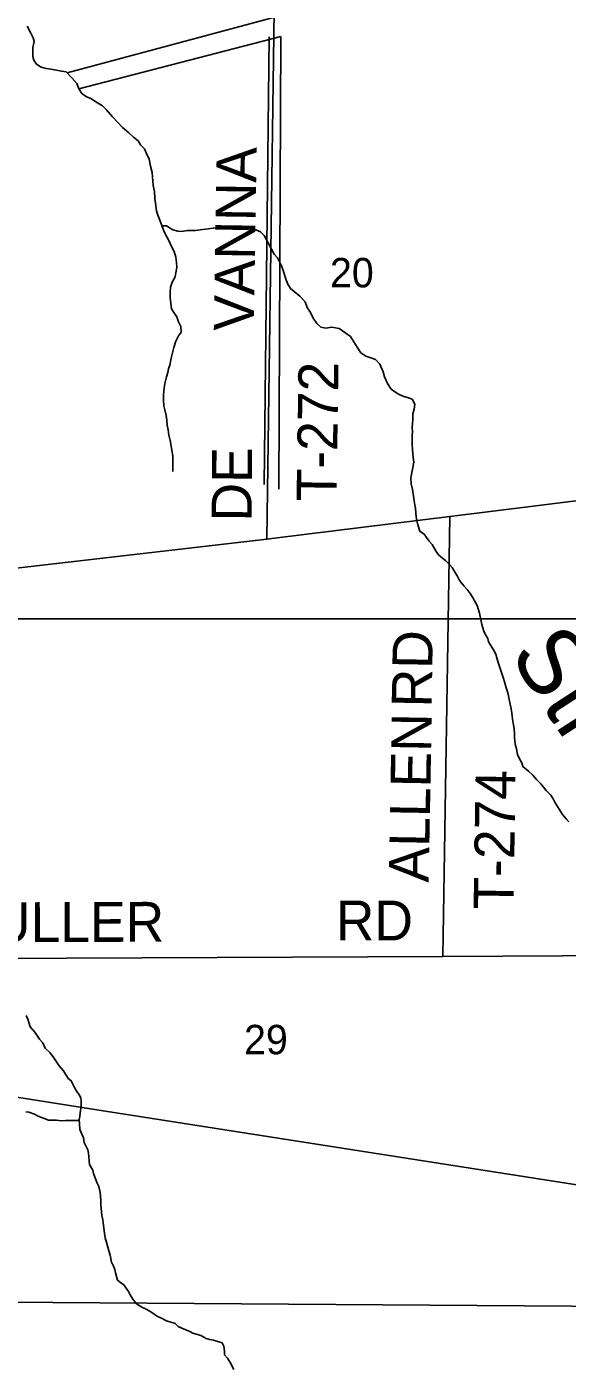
# Model space of a CAD drawing. Extents: x 1588073 to 2013523, y 1090242 to 1357120.
# Drawn here: x 1849697 to 1853753, y 1223082 to 1233146 of the extents above; entities that cross this region are included whole.
import ezdxf

# ---------------------------------------------------------------- set-up
doc = ezdxf.new("R2010")
doc.units = 0
for name, color, linetype in [('GM_X_Interstate_Route', 7, 'Continuous'), ('GM_X_Minor_River', 7, 'Continuous'), ('GM_X_Minor_River_Text', 7, 'Continuous'), ('GM_X_Section', 7, 'Continuous'), ('GM_X_Section_Text', 7, 'Continuous'), ('GM_X_State_Route', 7, 'Continuous'), ('GM_X_Township_Road', 7, 'Continuous'), ('GM_X_Township_Road_Text', 7, 'Continuous')]:
    doc.layers.add(name, color=color, linetype=linetype)

msp = doc.modelspace()

# ---------------------------------------------------------------- linework, layer by layer
at = {"layer": 'GM_X_Interstate_Route'}
msp.add_lwpolyline([(1841098, 1228038), (1841332, 1227957), (1841584, 1227876), (1842884, 1227435), (1843133, 1227350), (1843672, 1227170), (1843934, 1227084), (1844383, 1226925), (1844677, 1226810), (1844858, 1226738), (1844970, 1226689), (1845260, 1226559), (1846118, 1226154), (1846502, 1225974), (1846992, 1225774), (1847538, 1225582), (1847787, 1225501), (1848246, 1225375), (1848392, 1225337), (1848857, 1225234), (1849384, 1225139), (1849541, 1225117), (1850303, 1224995), (1853825, 1224444)], dxfattribs=at)
at = {"layer": 'GM_X_Minor_River'}
for p, q in [((1850000, 1232800), (1853599, 1233768)), ((1850088, 1232679), (1851603, 1233072)), ((1851479, 1229706), (1851516, 1233070)), ((1851603, 1233072), (1851589, 1229671)), ((1851603, 1233072), (1851603, 1233072))]:
    msp.add_line(p, q, dxfattribs=at)
for points in [[(1849700, 1233149), (1849726, 1233097), (1849743, 1233063), (1849751, 1233035), (1849741, 1232989), (1849741, 1232923), (1849748, 1232895), (1849768, 1232865), (1849804, 1232841), (1849842, 1232831), (1849878, 1232827), (1849906, 1232821), (1849958, 1232811), (1849992, 1232807), (1850035, 1232761), (1850073, 1232719), (1850087, 1232679), (1850110, 1232645), (1850144, 1232619), (1850178, 1232607), (1850226, 1232574), (1850264, 1232552), (1850293, 1232524), (1850339, 1232470), (1850379, 1232426), (1850415, 1232390), (1850462, 1232348), (1850498, 1232316), (1850532, 1232288), (1850550, 1232258), (1850579, 1232228), (1850593, 1232198)], [(1850593, 1232198), (1850615, 1232152), (1850625, 1232098), (1850638, 1232050), (1850640, 1232016), (1850642, 1231988), (1850646, 1231954), (1850654, 1231907), (1850657, 1231855), (1850663, 1231821), (1850671, 1231763), (1850681, 1231731), (1850700, 1231681), (1850712, 1231645), (1850728, 1231605), (1850748, 1231567), (1850766, 1231535), (1850781, 1231499), (1850803, 1231457), (1850815, 1231415), (1850819, 1231375), (1850822, 1231339), (1850816, 1231298), (1850810, 1231268), (1850788, 1231226), (1850774, 1231190), (1850772, 1231150), (1850773, 1231110), (1850777, 1231068), (1850783, 1231026), (1850801, 1230998), (1850823, 1230966), (1850836, 1230930), (1850852, 1230894), (1850854, 1230851), (1850836, 1230823), (1850816, 1230783), (1850799, 1230735), (1850779, 1230655), (1850771, 1230604), (1850761, 1230576), (1850755, 1230548), (1850744, 1230516), (1850738, 1230486), (1850730, 1230450), (1850724, 1230410), (1850722, 1230376), (1850722, 1230340), (1850725, 1230299), (1850735, 1230257), (1850743, 1230225), (1850747, 1230191), (1850751, 1230153), (1850758, 1230117), (1850762, 1230077), (1850772, 1230037), (1850780, 1229995), (1850786, 1229961), (1850793, 1229923), (1850793, 1229804)], [(1850710, 1231649), (1850746, 1231649), (1850792, 1231621), (1850830, 1231611), (1850860, 1231607), (1850900, 1231614), (1850930, 1231616), (1850962, 1231616), (1850997, 1231620), (1851057, 1231628), (1851095, 1231632), (1851127, 1231637), (1851159, 1231637), (1851227, 1231641), (1851257, 1231633), (1851285, 1231631), (1851321, 1231629), (1851355, 1231629), (1851385, 1231628), (1851415, 1231620), (1851450, 1231606), (1851478, 1231578), (1851494, 1231550), (1851510, 1231518), (1851534, 1231476), (1851553, 1231438), (1851577, 1231410), (1851599, 1231370), (1851613, 1231338), (1851629, 1231292), (1851642, 1231250), (1851656, 1231213), (1851676, 1231179), (1851704, 1231156), (1851747, 1231122), (1851785, 1231078), (1851801, 1231036), (1851825, 1231000), (1851846, 1230956), (1851874, 1230916), (1851904, 1230888), (1851942, 1230882), (1851986, 1230890), (1852040, 1230878), (1852091, 1230844), (1852125, 1230818), (1852177, 1230738), (1852204, 1230696), (1852242, 1230670), (1852286, 1230656), (1852314, 1230645), (1852346, 1230611), (1852371, 1230552), (1852381, 1230516), (1852405, 1230466), (1852432, 1230424), (1852460, 1230404), (1852492, 1230383), (1852526, 1230369), (1852554, 1230361), (1852588, 1230349), (1852610, 1230311), (1852603, 1230273), (1852595, 1230237), (1852593, 1230196), (1852591, 1230164), (1852589, 1230134), (1852591, 1230104), (1852590, 1230076), (1852590, 1230036), (1852588, 1230004), (1852592, 1229970), (1852594, 1229938), (1852596, 1229910), (1852601, 1229874)], [(1852601, 1229874), (1852579, 1229756), (1852581, 1229712), (1852591, 1229670), (1852601, 1229602), (1852610, 1229552), (1852614, 1229528), (1852616, 1229492), (1852620, 1229464), (1852624, 1229437), (1852632, 1229405), (1852647, 1229355), (1852679, 1229333), (1852697, 1229309), (1852717, 1229281), (1852739, 1229255), (1852768, 1229203), (1852786, 1229179), (1852816, 1229154), (1852840, 1229136), (1852870, 1229106), (1852889, 1229082), (1852907, 1229052), (1852927, 1229020), (1852939, 1228996), (1852955, 1228972), (1852977, 1228946), (1853002, 1228918), (1853024, 1228888), (1853046, 1228854), (1853058, 1228832), (1853076, 1228798), (1853095, 1228740), (1853103, 1228702), (1853107, 1228680), (1853113, 1228656), (1853127, 1228605), (1853138, 1228583), (1853156, 1228551), (1853162, 1228525), (1853200, 1228465), (1853217, 1228431), (1853227, 1228395), (1853237, 1228363), (1853245, 1228339), (1853265, 1228279), (1853274, 1228249), (1853282, 1228223), (1853294, 1228179), (1853306, 1228141), (1853312, 1228119), (1853318, 1228091), (1853329, 1228035), (1853335, 1228007), (1853339, 1227969), (1853343, 1227943), (1853349, 1227898), (1853354, 1227870), (1853356, 1227834), (1853358, 1227808), (1853360, 1227778), (1853364, 1227746), (1853372, 1227722), (1853379, 1227678), (1853395, 1227646), (1853411, 1227616), (1853419, 1227588), (1853461, 1227554), (1853494, 1227522), (1853522, 1227490), (1853554, 1227458), (1853576, 1227432), (1853596, 1227408), (1853629, 1227372), (1853647, 1227344), (1853663, 1227316), (1853681, 1227288), (1853718, 1227228), (1853746, 1227194), (1853764, 1227172)], [(1849691, 1225717), (1849703, 1225689), (1849721, 1225631), (1849757, 1225593), (1849792, 1225539), (1849816, 1225511), (1849834, 1225473), (1849872, 1225437), (1849899, 1225399), (1849939, 1225339), (1849973, 1225301), (1850008, 1225245), (1850030, 1225227), (1850054, 1225177), (1850072, 1225147), (1850090, 1225121), (1850103, 1225099), (1850105, 1225075), (1850105, 1225037), (1850097, 1224987), (1850095, 1224959), (1850089, 1224937), (1850092, 1224903), (1850094, 1224860), (1850122, 1224798), (1850128, 1224762), (1850155, 1224708), (1850159, 1224682), (1850167, 1224598), (1850193, 1224556), (1850198, 1224530)], [(1850090, 1224928), (1849987, 1224928), (1849959, 1224926), (1849937, 1224928), (1849917, 1224932), (1849895, 1224930), (1849859, 1224930), (1849815, 1224949), (1849799, 1224953), (1849771, 1224965), (1849754, 1224975), (1849712, 1224991), (1849690, 1224993)], [(1850198, 1224530), (1850224, 1224458), (1850236, 1224432), (1850246, 1224388), (1850251, 1224330), (1850251, 1224296), (1850259, 1224215), (1850268, 1224183), (1850270, 1224161), (1850280, 1224079), (1850284, 1224047), (1850296, 1224005), (1850311, 1223949), (1850323, 1223917), (1850331, 1223865), (1850347, 1223833), (1850358, 1223809), (1850362, 1223783), (1850376, 1223729), (1850400, 1223711), (1850424, 1223695), (1850461, 1223643), (1850473, 1223619), (1850493, 1223587), (1850521, 1223551), (1850559, 1223525), (1850588, 1223513), (1850620, 1223497), (1850652, 1223473), (1850678, 1223457), (1850702, 1223447), (1850744, 1223423), (1850778, 1223414), (1850811, 1223404), (1850833, 1223382), (1850859, 1223368), (1850921, 1223344), (1850943, 1223332), (1851003, 1223314), (1851042, 1223290), (1851068, 1223282), (1851098, 1223279), (1851130, 1223269), (1851162, 1223257), (1851176, 1223233), (1851180, 1223195), (1851181, 1223167), (1851203, 1223143), (1851223, 1223111), (1851251, 1223059)]]:
    msp.add_lwpolyline(points, dxfattribs=at)
at = {"layer": 'GM_X_Section'}
for points in [[(1848977, 1234033), (1854198, 1234042), (1854173, 1228697), (1848880, 1228698)], [(1854173, 1228697), (1854141, 1223531), (1848827, 1223569), (1848880, 1228698)], [(1848827, 1223569), (1854141, 1223531), (1854065, 1218234), (1853993, 1218231), (1848760, 1218266)]]:
    msp.add_lwpolyline(points, close=True, dxfattribs=at)
at = {"layer": 'GM_X_State_Route'}
msp.add_lwpolyline([(1840996, 1228025), (1841098, 1228038), (1842697, 1228186), (1843683, 1228316), (1846708, 1228699), (1848882, 1228992), (1851497, 1229297), (1851555, 1229304), (1852872, 1229466), (1853498, 1229543), (1854181, 1229630)], dxfattribs=at)
at = {"layer": 'GM_X_Township_Road'}
for points in [[(1851497, 1229297), (1851563, 1233988)], [(1852820, 1226161), (1852872, 1229466)], [(1848863, 1226144), (1852820, 1226161), (1854167, 1226167), (1860815, 1226085), (1864829, 1226056)]]:
    msp.add_lwpolyline(points, dxfattribs=at)

# ---------------------------------------------------------------- texts
at = {"layer": 'GM_X_Minor_River_Text'}
msp.add_text('Strong', height=500.3, rotation=303.0077, dxfattribs=at).set_placement((1853312, 1228430))
at = {"layer": 'GM_X_Section_Text'}
for s, p in [('20', (1851972, 1231188)), ('29', (1851327, 1225426))]:
    msp.add_text(s, height=221, rotation=0, dxfattribs=at).set_placement(p)
at = {"layer": 'GM_X_Township_Road_Text'}
for s, rotation, p in [('VANNA', 89.0787, (1851400, 1230859)), ('T-272', 89.1569, (1852021, 1229578)), ('DE', 89.4841, (1851383, 1229428)), ('RD', 89.0109, (1852735, 1228030)), ('ALLEN', 88.9513, (1852713, 1226715)), ('T-274', 89.1579, (1853350, 1226511)), ('FULLER', 0.1818, (1849190, 1226267)), ('RD', 0, (1852016, 1226281))]:
    msp.add_text(s, height=300, rotation=rotation, dxfattribs=at).set_placement(p)

doc.saveas('drawing.dxf')
